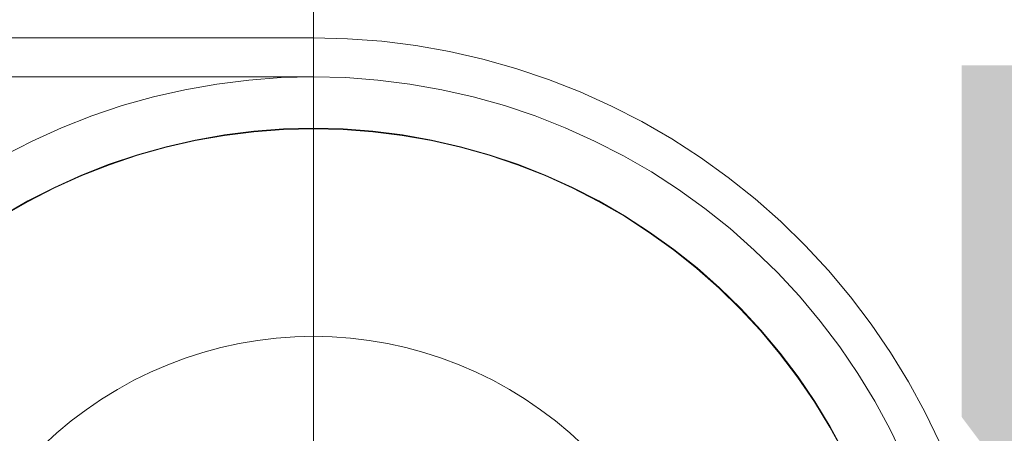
# Model space of a CAD drawing. Header units: millimetres. Extents: x -3490 to 61924, y -72580 to 6847.
# Tile 833 of 1056: x 26727 to 26803, y 1264 to 1295. Entities that reach past the tile are written whole.
import ezdxf

# ---------------------------------------------------------------- set-up
doc = ezdxf.new("R2010")
doc.units = ezdxf.units.MM
doc.layers.add('COTAS_P', color=1, linetype='Continuous', lineweight=0)
doc.layers.add('lateral_C05', color=7, linetype='Continuous', lineweight=0)
doc.dimstyles.new('R19_100', dxfattribs={"dimtxt": 250, "dimasz": 150, "dimexe": 150, "dimexo": 80, "dimgap": 100, "dimtad": 1, "dimtih": 1, "dimtoh": 1, "dimdsep": 46, "dimcen": 0.09, "dimadec": 0, "dimazin": 0, "dimtfac": 1, "dimtdec": 4, "dimtofl": 0, "dimtmove": 0, "dimatfit": 3, "dimfxl": 1, "dimtolj": 1, "dimtzin": 0, "dimarcsym": 0})

# ---------------------------------------------------------------- blocks, each defined once
blk = doc.blocks.new('DIM_R29_7')
at = {"layer": 'COTAS_P'}
for p, q in [((24250.067, 2141), (24400.067, 2186)), ((26750.067, 2141), (26600.067, 2186)), ((24250.067, 1241), (24250.067, 2141)), ((24250.067, 2141), (26750.067, 2141)), ((24250.067, 2141), (24400.067, 2096)), ((26750.067, 2141), (26600.067, 2096)), ((26750.067, 1241), (26750.067, 2141))]:
    blk.add_line(p, q, dxfattribs=at)
blk.add_text('2500 P', height=250, dxfattribs=at).set_placement((25500.067, 2241))
blk = doc.blocks.new('DIM_R29_9')
at = {"layer": 'COTAS_P'}
for p, q in [((26750.067, 1241), (27150.067, 1241)), ((27150.067, 1241), (27105.067, 1091)), ((27150.067, 0), (27150.067, 1241)), ((27150.067, 1241), (27195.067, 1091)), ((27150.067, 0), (27105.067, 150)), ((27150.067, 0), (27195.067, 150)), ((26750.067, 0), (27150.067, 0))]:
    blk.add_line(p, q, dxfattribs=at)
blk.add_text('1241 P', height=250, rotation=90, dxfattribs=at).set_placement((27050.067, 620.5))
blk = doc.blocks.new('DIM_R29_19')
at = {"layer": 'COTAS_P'}
for p, q in [((18820, 2240), (18619.956, 1362.514)), ((18619.956, 1362.514), (18776.206, 1373.047)), ((27699.956, -707.486), (18619.956, 1362.514)), ((18619.956, 1362.514), (18756.202, 1285.299)), ((27900, 170), (27699.956, -707.486)), ((27699.956, -707.486), (27563.711, -630.272)), ((27699.956, -707.486), (27543.706, -718.02))]:
    blk.add_line(p, q, dxfattribs=at)
blk.add_text('9312.96 P', height=250, rotation=167.15756, dxfattribs=at).set_placement((23137.729, 230.015))
blk = doc.blocks.new('DIM_R29_35')
at = {"layer": 'COTAS_P'}
for p, q in [((26795.067, 1320), (27495.067, 1320)), ((27495.067, 1320), (27450.067, 1170)), ((27495.067, 0), (27495.067, 1320)), ((27495.067, 1320), (27540.067, 1170)), ((27495.067, 0), (27450.067, 150)), ((27495.067, 0), (27540.067, 150)), ((26795.067, 0), (27495.067, 0))]:
    blk.add_line(p, q, dxfattribs=at)
blk.add_text('1320 P', height=250, rotation=90, dxfattribs=at).set_placement((27395.067, 660))

msp = doc.modelspace()

# ---------------------------------------------------------------- linework, layer by layer
at = {"layer": 'lateral_C05'}
for p, q in [((24250.067, 1294), (26750.067, 1294)), ((26750.067, 1294), (26752.709, 1293.934)), ((26752.709, 1293.934), (26755.345, 1293.737)), ((26755.345, 1293.737), (26757.967, 1293.408)), ((26757.967, 1293.408), (26760.569, 1292.949)), ((26760.569, 1292.949), (26763.146, 1292.361)), ((26763.146, 1292.361), (26765.69, 1291.645)), ((26765.69, 1291.645), (26768.195, 1290.804)), ((24250.067, 1291), (26750.067, 1291)), ((26740.16, 1290.009), (26742.615, 1290.442)), ((26742.615, 1290.442), (26745.089, 1290.752)), ((26745.089, 1290.752), (26747.575, 1290.938)), ((26750.067, 1291), (26747.575, 1290.938)), ((26750.067, 1291), (26752.56, 1290.938)), ((26752.56, 1290.938), (26755.046, 1290.752)), ((26755.046, 1290.752), (26757.52, 1290.442)), ((26757.52, 1290.442), (26759.975, 1290.009)), ((26768.195, 1290.804), (26770.655, 1289.838)), ((26737.73, 1289.454), (26740.16, 1290.009)), ((26759.975, 1290.009), (26762.405, 1289.454)), ((26770.655, 1289.838), (26773.063, 1288.751)), ((26735.33, 1288.779), (26737.73, 1289.454)), ((26762.405, 1289.454), (26764.805, 1288.779)), ((26732.966, 1287.985), (26735.33, 1288.779)), ((26764.805, 1288.779), (26767.168, 1287.985)), ((26773.063, 1288.751), (26775.415, 1287.546)), ((26730.646, 1287.074), (26732.966, 1287.985)), ((26767.168, 1287.985), (26769.489, 1287.074)), ((26775.415, 1287.546), (26777.704, 1286.224)), ((26728.373, 1286.048), (26730.646, 1287.074)), ((26743.206, 1286.526), (26745.483, 1286.811)), ((26743.212, 1286.486), (26745.487, 1286.771)), ((26745.483, 1286.811), (26747.773, 1286.983)), ((26745.487, 1286.771), (26747.775, 1286.943)), ((26750.067, 1287.04), (26747.773, 1286.983)), ((26750.067, 1287), (26747.775, 1286.943)), ((26750.067, 1287.04), (26752.362, 1286.983)), ((26750.067, 1287), (26752.36, 1286.943)), ((26752.36, 1286.943), (26754.648, 1286.771)), ((26752.362, 1286.983), (26754.652, 1286.811)), ((26754.648, 1286.771), (26756.923, 1286.486)), ((26754.652, 1286.811), (26756.929, 1286.526)), ((26769.489, 1287.074), (26771.762, 1286.048)), ((26726.155, 1284.911), (26728.373, 1286.048)), ((26738.707, 1285.616), (26740.945, 1286.127)), ((26738.717, 1285.578), (26740.953, 1286.088)), ((26740.945, 1286.127), (26743.206, 1286.526)), ((26740.953, 1286.088), (26743.212, 1286.486)), ((26756.923, 1286.486), (26759.182, 1286.088)), ((26756.929, 1286.526), (26759.19, 1286.127)), ((26759.182, 1286.088), (26761.418, 1285.578)), ((26759.19, 1286.127), (26761.428, 1285.616)), ((26771.762, 1286.048), (26773.98, 1284.911)), ((26777.704, 1286.224), (26779.923, 1284.791)), ((26736.497, 1284.995), (26738.707, 1285.616)), ((26736.509, 1284.956), (26738.717, 1285.578)), ((26761.418, 1285.578), (26763.626, 1284.956)), ((26761.428, 1285.616), (26763.638, 1284.995)), ((26734.321, 1284.263), (26736.497, 1284.995)), ((26734.335, 1284.226), (26736.509, 1284.956)), ((26763.626, 1284.956), (26765.8, 1284.226)), ((26763.638, 1284.995), (26765.814, 1284.263)), ((26773.98, 1284.911), (26776.139, 1283.665)), ((26779.923, 1284.791), (26782.069, 1283.248)), ((26732.184, 1283.425), (26734.321, 1284.263)), ((26732.199, 1283.388), (26734.335, 1284.226)), ((26765.8, 1284.226), (26767.935, 1283.388)), ((26765.814, 1284.263), (26767.951, 1283.425)), ((26776.139, 1283.665), (26778.233, 1282.312)), ((26730.091, 1282.481), (26732.184, 1283.425)), ((26730.109, 1282.445), (26732.199, 1283.388)), ((26767.935, 1283.388), (26770.026, 1282.445)), ((26767.951, 1283.425), (26770.043, 1282.481)), ((26782.069, 1283.248), (26784.135, 1281.6)), ((26728.049, 1281.433), (26730.091, 1282.481)), ((26728.068, 1281.398), (26730.109, 1282.445)), ((26770.026, 1282.445), (26772.067, 1281.398)), ((26770.043, 1282.481), (26772.086, 1281.433)), ((26778.233, 1282.312), (26780.258, 1280.857)), ((26726.061, 1280.286), (26728.049, 1281.433)), ((26726.081, 1280.251), (26728.068, 1281.398)), ((26772.067, 1281.398), (26774.054, 1280.251)), ((26772.086, 1281.433), (26774.074, 1280.286)), ((26784.135, 1281.6), (26786.117, 1279.852)), ((26780.258, 1280.857), (26782.207, 1279.302)), ((26774.054, 1280.251), (26775.98, 1279.007)), ((26774.074, 1280.286), (26776.003, 1279.04)), ((26786.117, 1279.852), (26788.008, 1278.007)), ((26775.98, 1279.007), (26777.842, 1277.668)), ((26776.003, 1279.04), (26777.867, 1277.7)), ((26782.207, 1279.302), (26784.076, 1277.653)), ((26777.842, 1277.668), (26779.636, 1276.238)), ((26777.867, 1277.7), (26779.661, 1276.269)), ((26784.076, 1277.653), (26785.861, 1275.912)), ((26788.008, 1278.007), (26789.806, 1276.069)), ((26779.636, 1276.238), (26781.355, 1274.72)), ((26779.661, 1276.269), (26781.383, 1274.75)), ((26789.806, 1276.069), (26791.505, 1274.045)), ((26785.861, 1275.912), (26787.557, 1274.084)), ((26781.355, 1274.72), (26782.997, 1273.119)), ((26781.383, 1274.75), (26783.026, 1273.147)), ((26787.557, 1274.084), (26789.159, 1272.174)), ((26791.505, 1274.045), (26793.1, 1271.938)), ((26782.997, 1273.119), (26784.557, 1271.438)), ((26783.026, 1273.147), (26784.587, 1271.464)), ((26789.159, 1272.174), (26790.664, 1270.187)), ((26784.557, 1271.438), (26786.032, 1269.681)), ((26784.587, 1271.464), (26786.063, 1269.705)), ((26793.1, 1271.938), (26794.589, 1269.755)), ((26744.343, 1270.449), (26745.762, 1270.689)), ((26745.762, 1270.689), (26747.192, 1270.862)), ((26747.192, 1270.862), (26748.628, 1270.965)), ((26748.628, 1270.965), (26750.067, 1271)), ((26750.067, 1271), (26751.507, 1270.965)), ((26751.507, 1270.965), (26752.943, 1270.862)), ((26752.943, 1270.862), (26754.373, 1270.689)), ((26754.373, 1270.689), (26755.792, 1270.449)), ((26741.546, 1269.764), (26742.936, 1270.14)), ((26742.936, 1270.14), (26744.343, 1270.449)), ((26755.792, 1270.449), (26757.199, 1270.14)), ((26757.199, 1270.14), (26758.589, 1269.764)), ((26790.664, 1270.187), (26792.069, 1268.127)), ((26738.828, 1268.815), (26740.176, 1269.322)), ((26740.176, 1269.322), (26741.546, 1269.764)), ((26758.589, 1269.764), (26759.959, 1269.322)), ((26759.959, 1269.322), (26761.307, 1268.815)), ((26786.032, 1269.681), (26787.417, 1267.852)), ((26786.063, 1269.705), (26787.449, 1267.876)), ((26794.589, 1269.755), (26795.967, 1267.5)), ((26737.507, 1268.244), (26738.828, 1268.815)), ((26761.307, 1268.815), (26762.628, 1268.244)), ((26734.953, 1266.914), (26736.214, 1267.61)), ((26736.214, 1267.61), (26737.507, 1268.244)), ((26762.628, 1268.244), (26763.921, 1267.61)), ((26763.921, 1267.61), (26765.182, 1266.914)), ((26787.417, 1267.852), (26788.709, 1265.957)), ((26787.449, 1267.876), (26788.742, 1265.979)), ((26792.069, 1268.127), (26793.369, 1266)), ((26733.727, 1266.159), (26734.953, 1266.914)), ((26765.182, 1266.914), (26766.408, 1266.159)), ((26795.967, 1267.5), (26797.231, 1265.179)), ((26732.538, 1265.346), (26733.727, 1266.159)), ((26766.408, 1266.159), (26767.596, 1265.346)), ((26731.39, 1264.477), (26732.538, 1265.346)), ((26767.596, 1265.346), (26768.745, 1264.477)), ((26788.709, 1265.957), (26789.905, 1264)), ((26788.742, 1265.979), (26789.939, 1264.02)), ((26793.369, 1266), (26794.561, 1263.811)), ((26797.231, 1265.179), (26798.377, 1262.798)), ((26730.285, 1263.554), (26731.39, 1264.477)), ((26768.745, 1264.477), (26769.849, 1263.554)), ((26789.905, 1264), (26791.002, 1261.986)), ((26789.939, 1264.02), (26791.037, 1262.004)), ((26794.561, 1263.811), (26795.643, 1261.564)), ((26729.226, 1262.579), (26730.285, 1263.554)), ((26769.849, 1263.554), (26770.909, 1262.579))]:
    msp.add_line(p, q, dxfattribs=at)

# ---------------------------------------------------------------- dimensions: what is measured, and where the dimension line sits
at = {"layer": 'COTAS_P'}
for p1, p2, distance, picture, middle in [((24250.067, 1241), (26750.067, 1241), 900, 'DIM_R29_7', (25500.067, 2141)), ((27900, 170), (18820, 2240), 900, 'DIM_R29_19', (23159.956, 327.514)), ((26795.067, 0), (26795.067, 1320), -700, 'DIM_R29_35', (27495.067, 660)), ((26750.067, 0), (26750.067, 1241), -400, 'DIM_R29_9', (27150.067, 620.5))]:
    dim = msp.add_aligned_dim(p1=p1, p2=p2, distance=distance, text='<> P', dimstyle='R19_100', dxfattribs=at)
    dim.commit()
    dim.dimension.update_dxf_attribs({"geometry": picture, "text_midpoint": middle})

doc.saveas('drawing.dxf')
